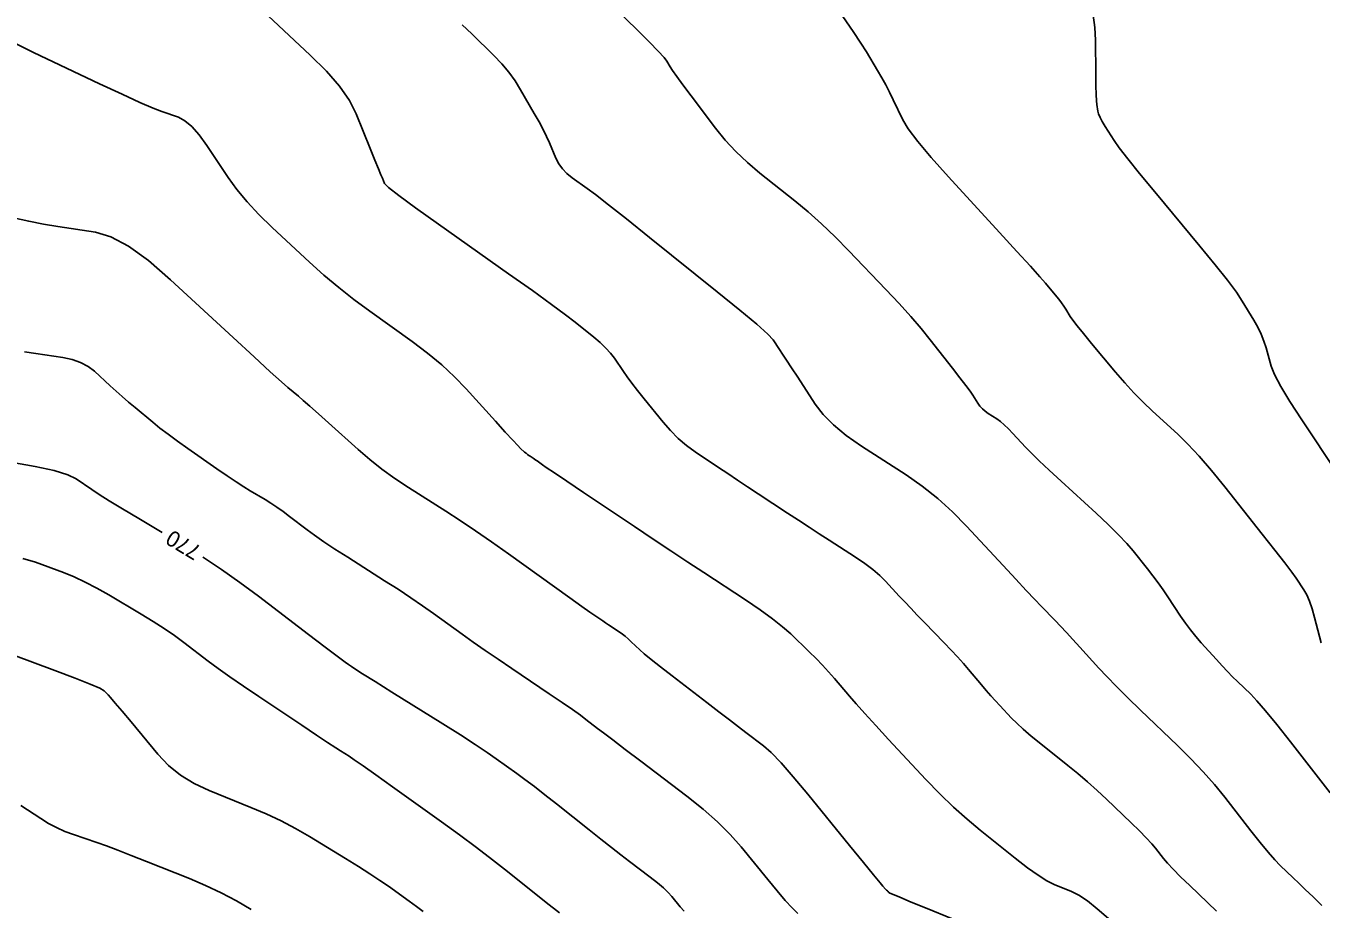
# Model space of a CAD drawing. Extents: x 2082232 to 2083549, y 592624 to 593832.
# Drawn here: x 2082311.6 to 2082368.9, y 592661.6 to 592700.7 of the extents above; entities that cross this region are included whole.
import ezdxf

# ---------------------------------------------------------------- set-up
doc = ezdxf.new("R2010")
doc.units = 0
doc.layers.add('DT_X_Contour_Major', color=7, linetype='Continuous')
doc.layers.add('DT_X_Contour_Minor', color=7, linetype='Continuous')

msp = doc.modelspace()

# ---------------------------------------------------------------- linework, layer by layer
at = {"layer": 'DT_X_Contour_Major'}
for points in [[(2082330.883, 592700.726), (2082331.303, 592700.319), (2082332.278, 592699.359), (2082332.626, 592698.994), (2082332.939, 592698.622), (2082333.218, 592698.242), (2082333.462, 592697.853), (2082334.067, 592696.805), (2082334.279, 592696.43), (2082334.461, 592696.088), (2082334.613, 592695.78), (2082334.736, 592695.507), (2082335.023, 592694.823), (2082335.149, 592694.576), (2082335.311, 592694.35), (2082335.508, 592694.143), (2082335.741, 592693.955), (2082336.411, 592693.483), (2082336.771, 592693.214), (2082337.35, 592692.765), (2082338.148, 592692.133), (2082339.165, 592691.32), (2082342.168, 592688.909), (2082343.167, 592688.098), (2082343.912, 592687.473), (2082344.402, 592687.034), (2082344.638, 592686.781), (2082344.927, 592686.355), (2082345.059, 592686.158), (2082345.236, 592685.89), (2082345.458, 592685.548), (2082345.726, 592685.134), (2082346.501, 592683.934), (2082346.848, 592683.481), (2082347.305, 592683.021), (2082347.875, 592682.554), (2082348.555, 592682.081), (2082350.519, 592680.809), (2082351.239, 592680.31), (2082351.926, 592679.766), (2082352.581, 592679.178), (2082353.203, 592678.544), (2082354.818, 592676.797), (2082355.377, 592676.193), (2082355.843, 592675.694), (2082356.215, 592675.299), (2082356.494, 592675.007), (2082357.115, 592674.37), (2082357.358, 592674.117), (2082357.621, 592673.837), (2082357.906, 592673.529), (2082358.211, 592673.194), (2082359.053, 592672.265), (2082359.405, 592671.887), (2082359.831, 592671.45), (2082360.331, 592670.953), (2082360.904, 592670.398), (2082362.531, 592668.838), (2082363.12, 592668.256), (2082363.664, 592667.681), (2082364.165, 592667.113), (2082364.622, 592666.552), (2082365.782, 592665.065), (2082366.19, 592664.551), (2082366.542, 592664.125), (2082366.84, 592663.787), (2082367.083, 592663.536), (2082367.658, 592662.986), (2082367.899, 592662.755), (2082368.191, 592662.474), (2082368.532, 592662.143), (2082368.924, 592661.762)], [(2082310.908, 592681.374), (2082311.978, 592681.188), (2082312.816, 592681.004), (2082313.422, 592680.822), (2082313.796, 592680.642), (2082314.483, 592680.164), (2082314.806, 592679.95), (2082315.26, 592679.664), (2082315.845, 592679.307), (2082316.561, 592678.879), (2082317.605, 592678.259)], [(2082319.403, 592677.175), (2082319.431, 592677.157), (2082320.231, 592676.63), (2082321.043, 592676.059), (2082321.867, 592675.447), (2082324.08, 592673.756), (2082324.813, 592673.197), (2082325.351, 592672.788), (2082325.693, 592672.53), (2082325.841, 592672.421), (2082325.976, 592672.331), (2082326.125, 592672.236), (2082326.473, 592672.017), (2082327.02, 592671.674), (2082327.765, 592671.208), (2082330.015, 592669.8), (2082330.796, 592669.307), (2082331.451, 592668.886), (2082331.98, 592668.536), (2082332.383, 592668.256), (2082333.29, 592667.607), (2082333.655, 592667.339), (2082334.071, 592667.025), (2082334.538, 592666.664), (2082335.055, 592666.256), (2082336.501, 592665.106), (2082337.018, 592664.695), (2082337.487, 592664.327), (2082337.906, 592664.001), (2082338.276, 592663.717), (2082339.197, 592663.017), (2082339.516, 592662.766), (2082339.784, 592662.539), (2082339.999, 592662.335), (2082340.162, 592662.155), (2082340.527, 592661.707), (2082340.704, 592661.507)]]:
    msp.add_lwpolyline(points, dxfattribs=at)
at = {"layer": 'DT_X_Contour_Minor'}
for points in [[(2082337.088, 592702.006), (2082338.65, 592700.467), (2082339.17, 592699.95), (2082339.557, 592699.553), (2082339.812, 592699.276), (2082339.934, 592699.118), (2082340.084, 592698.858), (2082340.184, 592698.705), (2082340.372, 592698.443), (2082340.646, 592698.07), (2082341.008, 592697.587), (2082342.089, 592696.152), (2082342.516, 592695.624), (2082342.987, 592695.115), (2082343.5, 592694.627), (2082344.057, 592694.158), (2082345.6, 592692.933), (2082346.183, 592692.451), (2082346.775, 592691.923), (2082347.377, 592691.349), (2082347.987, 592690.73), (2082349.626, 592689.017), (2082350.21, 592688.396), (2082350.732, 592687.818), (2082351.192, 592687.283), (2082351.59, 592686.792), (2082352.57, 592685.538), (2082352.902, 592685.11), (2082353.164, 592684.767), (2082353.354, 592684.509), (2082353.475, 592684.335), (2082353.701, 592683.985), (2082353.793, 592683.858), (2082353.901, 592683.741), (2082354.023, 592683.633), (2082354.16, 592683.535), (2082354.544, 592683.285), (2082354.697, 592683.175), (2082354.866, 592683.032), (2082355.051, 592682.855), (2082355.252, 592682.645), (2082355.81, 592682.041), (2082356.066, 592681.777), (2082356.414, 592681.436), (2082356.855, 592681.02), (2082357.388, 592680.528), (2082358.934, 592679.114), (2082359.471, 592678.612), (2082359.923, 592678.168), (2082360.29, 592677.781), (2082360.571, 592677.452), (2082361.208, 592676.65), (2082361.444, 592676.347), (2082361.672, 592676.04), (2082361.893, 592675.729), (2082362.107, 592675.414), (2082362.668, 592674.567), (2082362.883, 592674.254), (2082363.108, 592673.952), (2082363.344, 592673.66), (2082363.589, 592673.378), (2082364.258, 592672.64), (2082364.504, 592672.372), (2082364.742, 592672.121), (2082364.973, 592671.886), (2082365.195, 592671.669), (2082365.776, 592671.112), (2082366.049, 592670.824), (2082366.432, 592670.376), (2082366.926, 592669.769), (2082367.53, 592669.003), (2082369.288, 592666.749)], [(2082322.049, 592701.335), (2082324.153, 592699.387), (2082324.872, 592698.676), (2082325.452, 592698.005), (2082325.892, 592697.373), (2082326.193, 592696.78), (2082326.81, 592695.253), (2082327.016, 592694.741), (2082327.174, 592694.351), (2082327.283, 592694.083), (2082327.344, 592693.936), (2082327.44, 592693.708), (2082327.616, 592693.531), (2082328.074, 592693.17), (2082328.813, 592692.626), (2082329.833, 592691.898), (2082332.929, 592689.711), (2082333.983, 592688.963), (2082334.825, 592688.357), (2082335.455, 592687.894), (2082335.871, 592687.573), (2082336.7, 592686.908), (2082336.99, 592686.663), (2082337.239, 592686.425), (2082337.448, 592686.196), (2082337.617, 592685.974), (2082338.011, 592685.393), (2082338.18, 592685.154), (2082338.39, 592684.872), (2082338.641, 592684.547), (2082338.934, 592684.18), (2082339.771, 592683.143), (2082340.094, 592682.77), (2082340.437, 592682.428), (2082340.8, 592682.118), (2082341.182, 592681.839), (2082342.227, 592681.138), (2082342.631, 592680.868), (2082343.058, 592680.585), (2082343.509, 592680.287), (2082343.983, 592679.975), (2082345.28, 592679.126), (2082345.76, 592678.812), (2082346.227, 592678.507), (2082346.68, 592678.212), (2082347.122, 592677.926), (2082348.281, 592677.175), (2082348.69, 592676.898), (2082349.047, 592676.629), (2082349.354, 592676.368), (2082349.609, 592676.115), (2082350.221, 592675.453), (2082350.463, 592675.193), (2082350.729, 592674.912), (2082351.019, 592674.609), (2082351.334, 592674.284), (2082352.205, 592673.388), (2082352.518, 592673.062), (2082352.802, 592672.757), (2082353.059, 592672.472), (2082353.288, 592672.207), (2082353.86, 592671.528), (2082354.072, 592671.28), (2082354.279, 592671.043), (2082354.48, 592670.818), (2082354.677, 592670.604), (2082355.195, 592670.05), (2082355.421, 592669.824), (2082355.71, 592669.56), (2082356.064, 592669.258), (2082356.481, 592668.919), (2082357.677, 592667.963), (2082358.121, 592667.601), (2082358.554, 592667.23), (2082358.977, 592666.852), (2082359.39, 592666.465), (2082360.477, 592665.423), (2082360.85, 592665.06), (2082361.155, 592664.751), (2082361.392, 592664.497), (2082361.56, 592664.297), (2082361.919, 592663.838), (2082362.091, 592663.634), (2082362.341, 592663.368), (2082362.669, 592663.039), (2082363.073, 592662.646), (2082364.254, 592661.516)], [(2082347.719, 592701.087), (2082348.177, 592700.429), (2082348.526, 592699.909), (2082348.767, 592699.529), (2082349.263, 592698.698), (2082349.446, 592698.384), (2082349.622, 592698.064), (2082349.791, 592697.739), (2082349.953, 592697.409), (2082350.375, 592696.522), (2082350.621, 592696.115), (2082351.039, 592695.559), (2082351.63, 592694.856), (2082352.395, 592694.004), (2082354.664, 592691.534), (2082355.429, 592690.699), (2082356.022, 592690.047), (2082356.443, 592689.578), (2082356.692, 592689.291), (2082357.125, 592688.771), (2082357.276, 592688.585), (2082357.404, 592688.419), (2082357.51, 592688.271), (2082357.592, 592688.143), (2082357.782, 592687.826), (2082357.895, 592687.663), (2082358.09, 592687.409), (2082358.367, 592687.065), (2082358.726, 592686.631), (2082359.795, 592685.353), (2082360.198, 592684.886), (2082360.606, 592684.442), (2082361.018, 592684.023), (2082361.434, 592683.628), (2082362.551, 592682.607), (2082362.995, 592682.174), (2082363.489, 592681.642), (2082364.034, 592681.01), (2082364.63, 592680.278), (2082366.286, 592678.195), (2082366.845, 592677.487), (2082367.281, 592676.926), (2082367.594, 592676.512), (2082367.784, 592676.245), (2082368.125, 592675.729), (2082368.251, 592675.507), (2082368.372, 592675.229), (2082368.488, 592674.893), (2082368.6, 592674.5), (2082368.892, 592673.378)], [(2082358.808, 592701.147), (2082358.873, 592700.604), (2082358.9, 592700.046), (2082358.919, 592698.537), (2082358.927, 592698.029), (2082358.938, 592697.635), (2082358.95, 592697.356), (2082358.965, 592697.192), (2082359.007, 592696.906), (2082359.039, 592696.783), (2082359.105, 592696.628), (2082359.204, 592696.442), (2082359.337, 592696.223), (2082359.735, 592695.599), (2082359.959, 592695.281), (2082360.333, 592694.798), (2082360.857, 592694.148), (2082361.53, 592693.332), (2082363.526, 592690.934), (2082364.205, 592690.107), (2082364.743, 592689.427), (2082365.143, 592688.892), (2082365.402, 592688.503), (2082365.908, 592687.66), (2082366.085, 592687.346), (2082366.236, 592687.036), (2082366.36, 592686.729), (2082366.458, 592686.426), (2082366.686, 592685.623), (2082366.834, 592685.248), (2082367.109, 592684.727), (2082367.509, 592684.058), (2082368.036, 592683.243), (2082369.61, 592680.872)], [(2082310.866, 592700.016), (2082311.899, 592699.497), (2082314.83, 592698.116), (2082315.827, 592697.65), (2082316.618, 592697.291), (2082317.203, 592697.036), (2082317.583, 592696.887), (2082318.321, 592696.631), (2082318.607, 592696.481), (2082318.913, 592696.223), (2082319.237, 592695.856), (2082319.58, 592695.381), (2082320.519, 592693.971), (2082320.905, 592693.436), (2082321.359, 592692.889), (2082321.88, 592692.33), (2082322.468, 592691.759), (2082324.127, 592690.22), (2082324.76, 592689.652), (2082325.414, 592689.102), (2082326.088, 592688.569), (2082326.784, 592688.055), (2082328.667, 592686.706), (2082329.346, 592686.197), (2082329.97, 592685.679), (2082330.539, 592685.153), (2082331.054, 592684.619), (2082332.352, 592683.184), (2082332.787, 592682.705), (2082333.116, 592682.346), (2082333.341, 592682.107), (2082333.46, 592681.987), (2082333.639, 592681.825), (2082333.705, 592681.768), (2082333.767, 592681.717), (2082333.825, 592681.673), (2082333.881, 592681.636), (2082334.023, 592681.546), (2082334.078, 592681.51), (2082334.136, 592681.471), (2082334.197, 592681.429), (2082334.261, 592681.384), (2082334.436, 592681.258), (2082334.599, 592681.146), (2082334.956, 592680.904), (2082335.507, 592680.533), (2082336.253, 592680.033), (2082338.5, 592678.525), (2082339.324, 592677.974), (2082340.11, 592677.451), (2082340.858, 592676.955), (2082341.569, 592676.488), (2082343.414, 592675.279), (2082344.058, 592674.845), (2082344.607, 592674.451), (2082345.059, 592674.096), (2082345.415, 592673.781), (2082346.238, 592672.992), (2082346.538, 592672.696), (2082346.824, 592672.401), (2082347.095, 592672.106), (2082347.351, 592671.811), (2082348.013, 592671.026), (2082348.308, 592670.685), (2082348.696, 592670.252), (2082349.177, 592669.727), (2082349.75, 592669.11), (2082351.404, 592667.341), (2082352.019, 592666.703), (2082352.624, 592666.115), (2082353.219, 592665.577), (2082353.803, 592665.09), (2082355.348, 592663.856), (2082355.891, 592663.437), (2082356.361, 592663.104), (2082356.758, 592662.857), (2082357.082, 592662.697), (2082357.849, 592662.384), (2082358.166, 592662.222), (2082358.544, 592661.968), (2082358.981, 592661.623), (2082359.479, 592661.188)], [(2082311.02, 592692.186), (2082311.698, 592692.031), (2082312.355, 592691.9), (2082312.99, 592691.796), (2082314.655, 592691.55), (2082315.33, 592691.349), (2082316.109, 592690.932), (2082316.991, 592690.298), (2082317.975, 592689.447), (2082320.738, 592686.89), (2082321.666, 592686.032), (2082322.38, 592685.378), (2082322.878, 592684.928), (2082323.161, 592684.68), (2082323.63, 592684.291), (2082323.845, 592684.108), (2082324.139, 592683.851), (2082324.512, 592683.519), (2082324.965, 592683.113), (2082326.276, 592681.931), (2082326.784, 592681.494), (2082327.324, 592681.069), (2082327.897, 592680.657), (2082328.501, 592680.256), (2082330.157, 592679.205), (2082330.795, 592678.792), (2082331.469, 592678.34), (2082332.179, 592677.85), (2082332.923, 592677.322), (2082334.957, 592675.861), (2082335.64, 592675.371), (2082336.166, 592674.995), (2082336.534, 592674.735), (2082336.745, 592674.589), (2082337.096, 592674.353), (2082337.225, 592674.267), (2082337.348, 592674.185), (2082337.465, 592674.108), (2082337.576, 592674.035), (2082337.865, 592673.846), (2082337.977, 592673.767), (2082338.097, 592673.672), (2082338.226, 592673.561), (2082338.362, 592673.434), (2082338.738, 592673.074), (2082338.933, 592672.901), (2082339.236, 592672.651), (2082339.648, 592672.325), (2082340.168, 592671.923), (2082341.7, 592670.747), (2082342.238, 592670.334), (2082342.707, 592669.976), (2082343.104, 592669.672), (2082343.431, 592669.423), (2082344.207, 592668.833), (2082344.549, 592668.533), (2082344.99, 592668.075), (2082345.532, 592667.46), (2082346.175, 592666.687), (2082348.022, 592664.417), (2082348.633, 592663.666), (2082349.083, 592663.116), (2082349.371, 592662.767), (2082349.497, 592662.618), (2082349.617, 592662.49), (2082349.658, 592662.446), (2082349.694, 592662.41), (2082349.724, 592662.381), (2082349.748, 592662.36), (2082349.805, 592662.316), (2082349.924, 592662.26), (2082350.24, 592662.126), (2082350.752, 592661.914), (2082351.46, 592661.624), (2082353.612, 592660.747)], [(2082311.503, 592686.262), (2082312.014, 592686.18), (2082313.198, 592686.005), (2082313.618, 592685.918), (2082313.993, 592685.787), (2082314.321, 592685.612), (2082314.603, 592685.394), (2082315.294, 592684.755), (2082315.558, 592684.514), (2082315.83, 592684.273), (2082316.11, 592684.031), (2082316.399, 592683.788), (2082317.18, 592683.14), (2082317.497, 592682.885), (2082317.861, 592682.607), (2082318.273, 592682.305), (2082318.733, 592681.98), (2082320.023, 592681.084), (2082320.478, 592680.771), (2082320.874, 592680.505), (2082321.211, 592680.286), (2082321.491, 592680.114), (2082322.157, 592679.719), (2082322.412, 592679.561), (2082322.677, 592679.385), (2082322.953, 592679.191), (2082323.238, 592678.978), (2082324.014, 592678.385), (2082324.345, 592678.143), (2082324.756, 592677.858), (2082325.246, 592677.533), (2082325.817, 592677.166), (2082327.446, 592676.132), (2082328.039, 592675.75), (2082328.598, 592675.38), (2082329.124, 592675.022), (2082329.615, 592674.676), (2082330.878, 592673.768), (2082331.37, 592673.418), (2082331.9, 592673.048), (2082332.466, 592672.658), (2082333.069, 592672.249), (2082334.728, 592671.13), (2082335.296, 592670.745), (2082335.757, 592670.427), (2082336.111, 592670.177), (2082336.357, 592669.995), (2082336.872, 592669.6), (2082337.137, 592669.397), (2082337.543, 592669.088), (2082338.092, 592668.67), (2082338.783, 592668.144), (2082340.815, 592666.6), (2082341.537, 592666.025), (2082342.179, 592665.459), (2082342.74, 592664.903), (2082343.222, 592664.355), (2082344.399, 592662.908), (2082344.814, 592662.407), (2082345.175, 592661.991), (2082345.482, 592661.658), (2082345.736, 592661.409)], [(2082311.439, 592677.119), (2082312, 592676.945), (2082313.23, 592676.489), (2082313.701, 592676.299), (2082314.192, 592676.071), (2082314.703, 592675.807), (2082315.234, 592675.505), (2082316.675, 592674.649), (2082317.199, 592674.33), (2082317.688, 592674.014), (2082318.142, 592673.701), (2082318.562, 592673.392), (2082319.635, 592672.572), (2082320.077, 592672.244), (2082320.597, 592671.873), (2082321.195, 592671.46), (2082321.871, 592671.004), (2082323.779, 592669.734), (2082324.423, 592669.306), (2082324.923, 592668.975), (2082325.281, 592668.74), (2082325.495, 592668.603), (2082325.876, 592668.364), (2082326.103, 592668.213), (2082326.498, 592667.938), (2082327.061, 592667.54), (2082327.792, 592667.017), (2082329.966, 592665.459), (2082330.759, 592664.884), (2082331.51, 592664.327), (2082332.218, 592663.788), (2082332.883, 592663.267), (2082334.599, 592661.901), (2082335.186, 592661.439)], [(2082310.105, 592673.18), (2082312.843, 592672.164), (2082313.75, 592671.823), (2082314.416, 592671.559), (2082314.843, 592671.374), (2082315.029, 592671.267), (2082315.205, 592671.086), (2082315.318, 592670.96), (2082315.526, 592670.718), (2082315.827, 592670.359), (2082316.223, 592669.885), (2082317.403, 592668.465), (2082317.877, 592667.964), (2082318.413, 592667.527), (2082319.012, 592667.154), (2082319.674, 592666.844), (2082321.523, 592666.104), (2082322.204, 592665.815), (2082322.864, 592665.504), (2082323.5, 592665.171), (2082324.114, 592664.816), (2082325.721, 592663.84), (2082326.291, 592663.489), (2082326.797, 592663.168), (2082327.238, 592662.876), (2082327.615, 592662.615), (2082328.533, 592661.957), (2082328.861, 592661.72), (2082329.154, 592661.503)], [(2082311.352, 592666.194), (2082312.237, 592665.606), (2082312.576, 592665.396), (2082312.928, 592665.209), (2082313.294, 592665.044), (2082313.674, 592664.901), (2082314.706, 592664.55), (2082315.134, 592664.399), (2082315.644, 592664.21), (2082316.235, 592663.981), (2082316.909, 592663.714), (2082318.813, 592662.951), (2082319.519, 592662.651), (2082320.21, 592662.324), (2082320.884, 592661.97), (2082321.542, 592661.589)]]:
    msp.add_lwpolyline(points, dxfattribs=at)

# ---------------------------------------------------------------- texts
at = {"layer": 'DT_X_Contour_Major'}
msp.add_text('770', height=0.7, rotation=148.90825, dxfattribs=at).set_placement((2082319.387, 592677.602))

doc.saveas('drawing.dxf')
